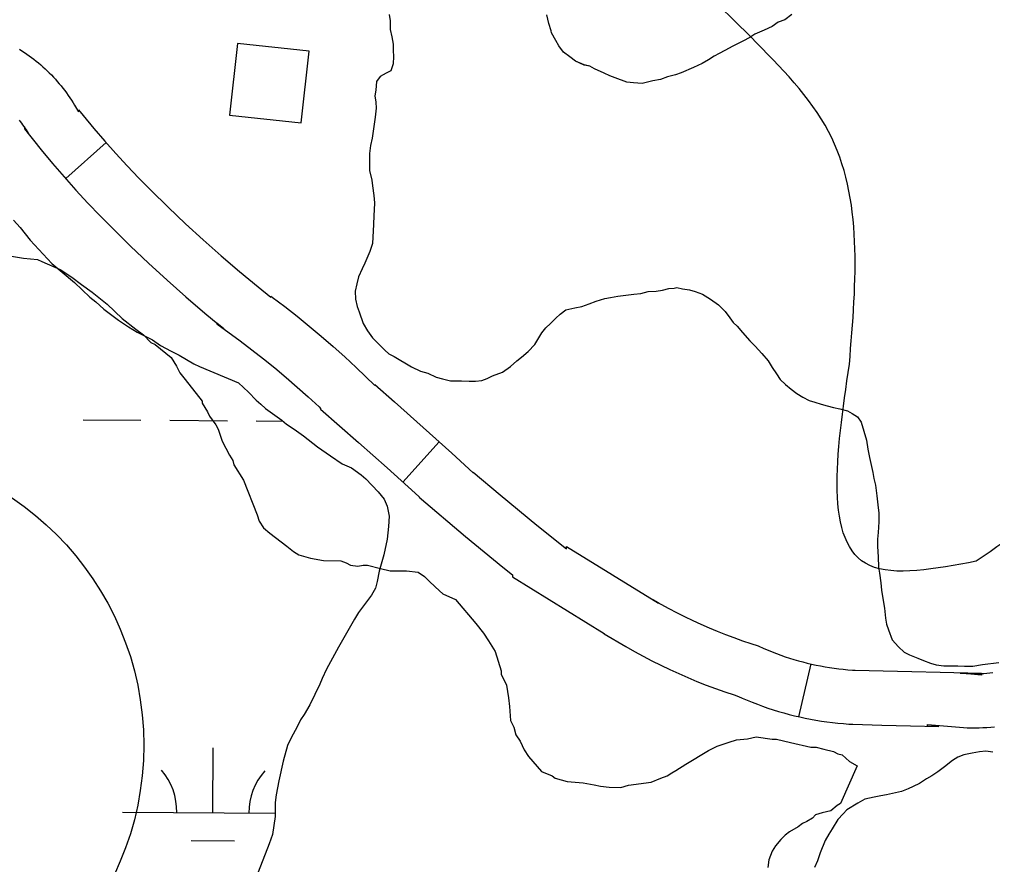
# Model space of a CAD drawing. Extents: x 3172231 to 3210228, y 940198 to 965780.
# Drawn here: x 3185694 to 3186234, y 959893 to 960362 of the extents above; entities that cross this region are included whole.
import ezdxf

# ---------------------------------------------------------------- set-up
doc = ezdxf.new("R2010")
doc.units = 0
for name, color, linetype in [('V-BLDG-OTLN', 7, 'Continuous'), ('V-BORW-LINE', 7, 'Continuous'), ('V-ROAD-CNTR', 7, 'Continuous'), ('V-ROAD-IDEN', 7, 'Continuous'), ('V-SITE-VEGE', 7, 'Continuous'), ('V-TOPO-SHOR', 7, 'Continuous'), ('V-WETL-SWMP', 7, 'Continuous')]:
    doc.layers.add(name, color=color, linetype=linetype)

msp = doc.modelspace()

# ---------------------------------------------------------------- linework, layer by layer
at = {"layer": 'V-BLDG-OTLN'}
msp.add_lwpolyline([(3185854.951, 960343.951), (3185815.185, 960348.286), (3185810.853, 960308.521), (3185850.617, 960304.188)], close=True, dxfattribs=at)
at = {"layer": 'V-BORW-LINE'}
for points in [[(3186099.842, 960351.637), (3186046.254, 960395.445), (3185926.628, 960406.322)], [(3186154.307, 960170.625), (3186142.787, 960299.435), (3186099.842, 960351.637)], [(3186329.839, 960214.54), (3186281.207, 960107.371), (3186224.551, 960061.451)], [(3186224.551, 960061.451), (3186165.568, 960059.116), (3186154.307, 960170.625)]]:
    msp.add_spline(points, degree=3, dxfattribs=at)
at = {"layer": 'V-ROAD-CNTR'}
for p, q in [((3185742.43, 960293.347), (3185720.05, 960273.369)), ((3185927.016, 960127.617), (3185906.924, 960105.339)), ((3186132.975, 960004.569), (3186126.126, 959975.361))]:
    msp.add_line(p, q, dxfattribs=at)
for points in [[(3185694.557, 960345.023), (3185695.823, 960344.217), (3185697.181, 960343.317), (3185698.516, 960342.401), (3185699.84, 960341.457), (3185701.151, 960340.488), (3185702.447, 960339.494), (3185703.724, 960338.478), (3185704.98, 960337.442), (3185706.211, 960336.391), (3185707.43, 960335.313), (3185708.629, 960334.215), (3185709.816, 960333.091), (3185710.984, 960331.943), (3185712.112, 960330.793), (3185713.239, 960329.61), (3185714.346, 960328.398), (3185715.411, 960327.194), (3185716.471, 960325.957), (3185717.513, 960324.693), (3185718.524, 960323.421), (3185719.52, 960322.124), (3185720.483, 960320.82), (3185721.424, 960319.504), (3185722.352, 960318.154), (3185723.248, 960316.799), (3185724.127, 960315.424), (3185724.955, 960314.069), (3185727.174, 960310.358), (3185727.174, 960311.492), (3185729.756, 960308.276), (3185735.682, 960301.15), (3185741.73, 960294.132), (3185747.901, 960287.219), (3185754.191, 960280.413), (3185760.598, 960273.72), (3185767.19, 960267.07), (3185767.266, 960266.994), (3185776.82, 960257.592), (3185786.483, 960248.406), (3185796.304, 960239.393), (3185806.283, 960230.551), (3185816.413, 960221.884), (3185826.74, 960213.357), (3185833.736, 960207.693), (3185833.736, 960208.198), (3185834.459, 960207.675), (3185841.401, 960202.464), (3185848.254, 960197.133), (3185855.014, 960191.683), (3185861.678, 960186.115), (3185868.243, 960180.432), (3185874.708, 960174.637), (3185881.068, 960168.732), (3185891.342, 960158.871), (3185891.342, 960159.283), (3185902.214, 960149.769), (3185918.143, 960135.619), (3185933.949, 960121.364), (3185945.945, 960110.423), (3185945.945, 960110.748), (3185960.764, 960098.178), (3185981.099, 960081.53), (3185997.604, 960068.378), (3185997.604, 960069.537), (3186048.507, 960038.241), (3186048.507, 960038.407), (3186045.53, 960040.169), (3186049.841, 960037.717), (3186054.195, 960035.341), (3186058.588, 960033.041), (3186063.021, 960030.817), (3186067.492, 960028.673), (3186072.001, 960026.607), (3186076.547, 960024.618), (3186081.124, 960022.709), (3186085.734, 960020.881), (3186090.376, 960019.134), (3186095.047, 960017.467), (3186099.77, 960015.876), (3186103.734, 960014.602), (3186106.928, 960013.167), (3186109.26, 960012.169), (3186111.611, 960011.21), (3186113.979, 960010.293), (3186116.362, 960009.416), (3186118.752, 960008.584), (3186121.163, 960007.794), (3186123.595, 960007.042), (3186126.036, 960006.333), (3186128.482, 960005.667), (3186130.938, 960005.046), (3186133.412, 960004.466), (3186135.89, 960003.93), (3186138.376, 960003.438), (3186140.878, 960002.989), (3186143.384, 960002.581), (3186145.888, 960002.221), (3186148.407, 960001.903), (3186150.931, 960001.628), (3186153.456, 960001.398), (3186156.006, 960001.211), (3186157.523, 960001.121), (3186173.065, 960000.743), (3186188.871, 960000.358), (3186204.681, 959999.973), (3186227.568, 959999.418), (3186227.568, 959998.442), (3186215.725, 959999.548), (3186217.362, 959999.424), (3186219.002, 959999.328), (3186220.643, 959999.262), (3186222.286, 959999.223), (3186223.928, 959999.213), (3186225.578, 959999.232), (3186227.224, 959999.278), (3186228.859, 959999.351), (3186230.501, 959999.456), (3186232.146, 959999.587), (3186233.78, 959999.747)], [(3185694.195, 960305.815), (3185694.884, 960304.949), (3185695.554, 960304.076), (3185696.213, 960303.184), (3185696.862, 960302.276), (3185697.482, 960301.376), (3185698.094, 960300.451), (3185698.685, 960299.524), (3185699.283, 960298.547), (3185697.174, 960302.074), (3185697.174, 960300.94), (3185706.524, 960289.292), (3185712.784, 960281.766), (3185719.174, 960274.35), (3185725.693, 960267.047), (3185732.339, 960259.857), (3185739.108, 960252.786), (3185745.93, 960245.904), (3185746.138, 960245.696), (3185755.962, 960236.028), (3185766.005, 960226.482), (3185776.212, 960217.113), (3185786.583, 960207.925), (3185797.109, 960198.918), (3185807.75, 960190.131), (3185803.736, 960193.381), (3185803.736, 960192.876), (3185816.659, 960183.525), (3185823.185, 960178.626), (3185829.628, 960173.615), (3185835.98, 960168.493), (3185842.242, 960163.261), (3185848.411, 960157.92), (3185854.488, 960152.473), (3185860.474, 960146.916), (3185861.342, 960146.083), (3185861.342, 960145.671), (3185882.374, 960127.267), (3185898.135, 960113.265), (3185913.795, 960099.142), (3185915.945, 960097.181), (3185915.945, 960096.856), (3185941.558, 960075.13), (3185962.249, 960058.192), (3185967.604, 960053.924), (3185967.604, 960052.765), (3186018.507, 960021.469), (3186018.507, 960021.303), (3186030.472, 960014.221), (3186035.237, 960011.511), (3186040.049, 960008.883), (3186044.906, 960006.341), (3186049.807, 960003.883), (3186054.754, 960001.509), (3186059.739, 959999.225), (3186064.761, 959997.028), (3186069.822, 959994.919), (3186074.92, 959992.897), (3186080.05, 959990.966), (3186085.217, 959989.123), (3186090.39, 959987.38), (3186092.964, 959986.552), (3186094.878, 959985.693), (3186097.694, 959984.487), (3186100.529, 959983.332), (3186103.379, 959982.227), (3186106.252, 959981.17), (3186109.15, 959980.162), (3186112.059, 959979.208), (3186114.977, 959978.306), (3186117.91, 959977.453), (3186120.866, 959976.649), (3186123.838, 959975.898), (3186126.814, 959975.2), (3186129.806, 959974.552), (3186132.812, 959973.958), (3186135.818, 959973.417), (3186138.838, 959972.927), (3186141.872, 959972.489), (3186144.907, 959972.107), (3186147.945, 959971.776), (3186150.996, 959971.498), (3186154.024, 959971.275), (3186156.275, 959971.143), (3186172.335, 959970.751), (3186188.141, 959970.366), (3186203.953, 959969.981), (3186197.568, 959970.136), (3186197.568, 959971.112), (3186213.203, 959969.652), (3186215.36, 959969.49), (3186217.52, 959969.364), (3186219.681, 959969.276), (3186221.844, 959969.225), (3186224.006, 959969.213), (3186226.162, 959969.236), (3186228.32, 959969.296), (3186230.491, 959969.395), (3186232.645, 959969.532), (3186234.794, 959969.703)]]:
    msp.add_lwpolyline(points, dxfattribs=at)
at = {"layer": 'V-ROAD-IDEN'}
msp.add_circle((3185598.302, 959959.541), 165, dxfattribs=at)
msp.add_circle((3185598.302, 959959.541), 165, dxfattribs=at)
at = {"layer": 'V-SITE-VEGE'}
for points in [[(3185688.933, 960230.532), (3185696.681, 960229.269), (3185704.435, 960228.603), (3185706.812, 960227.387), (3185716.921, 960223.119), (3185723.448, 960218.881), (3185728.783, 960214.654), (3185734.714, 960210.423), (3185743.011, 960203.784), (3185751.297, 960195.95), (3185759.002, 960189.912), (3185763.155, 960186.89), (3185767.296, 960182.675), (3185769.672, 960181.46), (3185778.56, 960174.221), (3185781.501, 960169.416), (3185783.26, 960165.82), (3185786.211, 960162.211), (3185795.655, 960150.189), (3185795.644, 960148.995), (3185798.585, 960144.193), (3185799.759, 960141.795), (3185803.296, 960136.988), (3185804.467, 960134.59), (3185806.798, 960128.003), (3185810.904, 960120.207), (3185812.669, 960117.206), (3185813.245, 960114.814), (3185818.541, 960106.409), (3185826.131, 960087.24), (3185827.29, 960083.65), (3185829.645, 960080.047), (3185833.201, 960077.031), (3185842.687, 960069.783), (3185846.24, 960066.766), (3185849.208, 960064.95), (3185855.757, 960063.1), (3185862.909, 960061.843), (3185872.459, 960061.757), (3185875.432, 960060.536), (3185877.806, 960059.322), (3185881.984, 960058.687), (3185884.972, 960059.256), (3185887.36, 960059.236), (3185894.505, 960057.38), (3185899.865, 960056.139), (3185908.819, 960056.059), (3185915.379, 960055.404), (3185918.938, 960052.983), (3185921.895, 960049.973), (3185927.224, 960045.15), (3185929, 960043.343), (3185936.135, 960040.296), (3185947.356, 960027.062), (3185951.487, 960021.653), (3185954.434, 960017.448), (3185957.961, 960011.448), (3185961.446, 960000.671), (3185961.43, 959998.881), (3185964.361, 959992.887), (3185965.489, 959985.715), (3185966.044, 959980.935), (3185966.572, 959973.171), (3185968.33, 959969.572), (3185969.487, 959965.382), (3185971.842, 959961.782), (3185974.187, 959956.985), (3185976.542, 959953.383), (3185983.628, 959944.961), (3185989.574, 959942.52), (3185991.355, 959941.312), (3185997.905, 959939.463), (3186006.853, 959938.787), (3186012.81, 959937.537), (3186016.386, 959936.909), (3186021.154, 959936.27), (3186027.722, 959936.21), (3186031.91, 959937.367), (3186044.46, 959939.045), (3186049.852, 959941.384), (3186053.445, 959942.547), (3186055.849, 959944.314), (3186058.245, 959945.488), (3186063.652, 959949.021), (3186076.253, 959956.668), (3186081.05, 959959.013), (3186087.636, 959961.339), (3186091.824, 959962.496), (3186097.798, 959963.039), (3186102.584, 959964.19), (3186111.526, 959962.916), (3186113.914, 959962.896), (3186121.655, 959961.034), (3186132.975, 959958.546), (3186135.958, 959958.519), (3186140.126, 959957.288), (3186145.488, 959956.047), (3186147.861, 959954.833), (3186150.245, 959954.212), (3186154.393, 959950.595), (3186158.55, 959948.171)], [(3186158.55, 959948.171), (3186149.41, 959927.361), (3186147.607, 959926.183), (3186144.001, 959923.23), (3186139.217, 959922.079), (3186135.623, 959920.918), (3186133.816, 959919.144), (3186130.816, 959917.381), (3186128.418, 959916.207), (3186126.013, 959914.438), (3186121.213, 959911.497), (3186118.809, 959909.728), (3186116.4, 959907.362), (3186113.383, 959903.805), (3186111.567, 959900.839), (3186109.734, 959896.08), (3186109.099, 959891.906)]]:
    msp.add_lwpolyline(points, dxfattribs=at)
at = {"layer": 'V-TOPO-SHOR'}
for points in [[(3185899.363, 960364.248), (3185899.918, 960360.726), (3185899.875, 960356.034), (3185900.719, 960351.922), (3185901.561, 960347.809), (3185901.53, 960344.293), (3185901.794, 960341.065), (3185901.465, 960336.965), (3185900.256, 960333.164), (3185897.606, 960331.722), (3185894.366, 960329.992), (3185892.287, 960327.079), (3185891.952, 960322.391), (3185891.337, 960319.172), (3185891.892, 960315.649), (3185892.156, 960312.422), (3185891.526, 960307.443), (3185889.955, 960295.731), (3185889.037, 960291.635), (3185888.413, 960287.244), (3185888.359, 960281.38), (3185888.329, 960277.862), (3185889.748, 960272.572), (3185890.01, 960269.344), (3185890.844, 960264.06), (3185891.1, 960259.954), (3185891.065, 960256.143), (3185890.743, 960252.921), (3185890.698, 960247.938), (3185890.342, 960240.906), (3185890.018, 960237.389), (3185888.513, 960233.006), (3185885.818, 960226.58), (3185884.323, 960223.369), (3185882.232, 960218.99), (3185881.316, 960215.187), (3185880.401, 960211.091), (3185880.655, 960206.692), (3185881.497, 960202.579), (3185882.643, 960199.636), (3185884.931, 960193.167), (3185887.239, 960189.042), (3185890.135, 960185.204), (3185893.041, 960182.247), (3185896.818, 960178.403), (3185899.144, 960176.328), (3185902.063, 960174.837), (3185911.686, 960169.181), (3185916.65, 960166.791), (3185920.742, 960165.58), (3185925.416, 960163.487), (3185928.924, 960162.576), (3185933.313, 960161.365), (3185939.467, 960161.308), (3185943.571, 960161.273), (3185947.09, 960161.24), (3185950.61, 960161.503), (3185953.551, 960162.649), (3185956.496, 960164.087), (3185962.083, 960166.09), (3185966.511, 960169.277), (3185970.056, 960172.47), (3185972.714, 960174.497), (3185976.26, 960177.69), (3185980.106, 960181.466), (3185983.974, 960187.883), (3185986.051, 960190.795), (3185988.711, 960193.118), (3185991.669, 960196.022)], [(3186122.464, 960364.302), (3186118.626, 960361.404), (3186114.803, 960359.972), (3186111.559, 960357.656), (3186107.141, 960355.643), (3186101.845, 960353.345), (3186099.191, 960351.61), (3186095.361, 960349.593), (3186089.766, 960346.709), (3186085.346, 960344.405), (3186082.106, 960342.675), (3186079.454, 960341.233), (3186076.212, 960339.21), (3186072.675, 960337.188), (3186067.965, 960334.886), (3186061.196, 960332.015), (3186057.96, 960330.87), (3186053.553, 960329.738), (3186049.729, 960328.306), (3186045.324, 960327.466), (3186039.449, 960326.053), (3186034.761, 960326.387), (3186030.951, 960326.717), (3186024.525, 960329.119), (3186021.602, 960330.317), (3186018.391, 960331.812), (3186013.136, 960334.204), (3186010.51, 960335.693), (3186007.293, 960336.31), (3186002.619, 960338.403), (3185999.416, 960340.776), (3185995.922, 960343.447), (3185993.315, 960346.988), (3185991.583, 960349.937), (3185989.275, 960354.062), (3185988.992, 960355.235), (3185987.855, 960359.35), (3185986.725, 960364.052)], [(3185991.669, 960196.022), (3185994.036, 960198.346), (3185997.28, 960200.662), (3186002.275, 960201.791), (3186006.095, 960202.635), (3186010.211, 960204.064), (3186014.035, 960205.496), (3186018.739, 960206.919), (3186021.969, 960207.476), (3186026.079, 960208.32), (3186034.886, 960209.413), (3186038.699, 960209.672), (3186042.813, 960210.808), (3186047.212, 960211.062), (3186050.735, 960211.617), (3186054.262, 960212.465), (3186057.196, 960212.731), (3186058.665, 960213.012), (3186061.882, 960212.395), (3186065.69, 960211.777), (3186068.907, 960210.868), (3186072.997, 960209.364), (3186077.369, 960206.688), (3186081.738, 960203.423), (3186085.518, 960199.872), (3186088.123, 960196.331), (3186089.86, 960193.677), (3186092.187, 960191.602), (3186095.087, 960188.059), (3186099.152, 960183.625), (3186102.056, 960180.668), (3186105.83, 960176.529), (3186109.312, 960172.394), (3186111.624, 960168.855), (3186113.938, 960165.316), (3186115.962, 960162.074), (3186118.87, 960159.41), (3186122.071, 960156.741), (3186125.274, 960154.367), (3186128.479, 960152.287), (3186131.981, 960150.497), (3186135.199, 960149.587), (3186138.707, 960148.383), (3186141.922, 960147.476), (3186145.433, 960146.564), (3186148.945, 960145.946), (3186153.332, 960144.736), (3186155.957, 960143.245), (3186158.871, 960141.461), (3186160.899, 960138.51), (3186163.74, 960128.517), (3186164.575, 960123.527), (3186165.413, 960118.828), (3186167.391, 960110.602), (3186167.948, 960107.372), (3186168.794, 960103.552), (3186169.621, 960097.683), (3186170.162, 960092.694), (3186170.707, 960087.998), (3186170.664, 960083.308), (3186170.32, 960077.447), (3186169.99, 960073.639), (3186169.955, 960069.535), (3186170.199, 960063.962), (3186170.439, 960058.097), (3186170.996, 960054.867), (3186171.827, 960049.583), (3186172.083, 960045.475), (3186172.923, 960040.777), (3186173.754, 960035.493), (3186174.291, 960029.919), (3186174.848, 960026.689), (3186175.991, 960023.453), (3186177.994, 960017.864), (3186181.477, 960014.022), (3186184.674, 960011.063), (3186187.595, 960009.57), (3186192.268, 960007.769), (3186195.482, 960006.567), (3186199.281, 960005.068), (3186202.498, 960004.161), (3186206.596, 960003.536), (3186214.51, 960003.467), (3186218.028, 960003.434), (3186222.718, 960003.393), (3186228.004, 960004.224), (3186237.101, 960005.316)], [(3186233.793, 959955.773), (3186229.943, 959956.236), (3186226.513, 959955.838), (3186222.437, 959955.232), (3186217.719, 959954.202), (3186214.493, 959952.947), (3186211.478, 959951.046), (3186206.95, 959947.661), (3186203.286, 959944.91), (3186200.053, 959942.584), (3186197.038, 959940.896), (3186193.161, 959938.361), (3186189.721, 959936.679), (3186186.925, 959935.42), (3186183.271, 959933.953), (3186174.901, 959932.1), (3186171.684, 959931.488), (3186168.038, 959930.877), (3186162.888, 959929.638), (3186159.013, 959927.531), (3186152.983, 959923.73), (3186150.823, 959921.608), (3186148.011, 959918.421), (3186144.751, 959913.31), (3186143.012, 959910.328), (3186140.837, 959906.707), (3186138.205, 959899.877), (3186136.669, 959895.609), (3186134.92, 959891.769)]]:
    msp.add_lwpolyline(points, dxfattribs=at)
at = {"layer": 'V-WETL-SWMP'}
for p, q in [((3185729.689, 960139.837), (3185761.688, 960139.619)), ((3185777.688, 960139.51), (3185809.687, 960139.293)), ((3185825.687, 960139.184), (3185840.537, 960139.083)), ((3185801.617, 959922.099), (3185801.862, 959958.099)), ((3185751.618, 959922.44), (3185836.141, 959921.864)), ((3185789.512, 959906.75), (3185813.511, 959906.587))]:
    msp.add_line(p, q, dxfattribs=at)
for points in [[(3186122.464, 960364.301), (3186118.627, 960361.403), (3186114.803, 960359.972), (3186111.558, 960357.655), (3186107.142, 960355.643), (3186101.844, 960353.345), (3186099.19, 960351.61), (3186095.361, 960349.592), (3186089.765, 960346.71), (3186085.347, 960344.405), (3186082.107, 960342.675), (3186079.455, 960341.233), (3186076.212, 960339.209), (3186072.676, 960337.189), (3186067.965, 960334.886), (3186061.196, 960332.015), (3186057.961, 960330.871), (3186053.553, 960329.738), (3186049.729, 960328.306), (3186045.324, 960327.466), (3186039.448, 960326.053), (3186034.761, 960326.388), (3186030.952, 960326.716), (3186024.524, 960329.119), (3186021.603, 960330.317), (3186018.392, 960331.812), (3186013.136, 960334.204), (3186010.511, 960335.694), (3186007.292, 960336.309), (3186002.62, 960338.403), (3185999.416, 960340.777), (3185995.922, 960343.447), (3185993.315, 960346.988), (3185991.583, 960349.936), (3185989.274, 960354.061), (3185988.992, 960355.236), (3185987.856, 960359.35), (3185986.725, 960364.051)], [(3185691.209, 960250.442), (3185694.79, 960246.316), (3185700.331, 960239.325), (3185712.364, 960226.319), (3185725.007, 960215.887), (3185733.452, 960207.65), (3185736.692, 960205.123), (3185741.235, 960201.008), (3185749.33, 960195.012), (3185754.832, 960191.23), (3185759.68, 960188.402), (3185768.077, 960184.014), (3185772.608, 960180.862), (3185778.422, 960177.725), (3185782.942, 960175.535), (3185791.022, 960170.822), (3185794.25, 960169.258), (3185815.859, 960160.221)], [(3185815.859, 960160.221), (3185821.377, 960155.155), (3185825.603, 960150.716), (3185828.198, 960148.502), (3185830.796, 960145.967), (3185839.858, 960139.662), (3185842.452, 960137.448), (3185846.659, 960134.613), (3185851.84, 960130.826), (3185859.615, 960124.826), (3185866.736, 960119.781), (3185873.208, 960115.369), (3185878.369, 960113.187), (3185883.871, 960109.405), (3185886.465, 960107.191), (3185893.293, 960099.896), (3185896.553, 960095.765), (3185898.205, 960091.935), (3185899.235, 960086.493), (3185898.986, 960080.714), (3185898.111, 960073.645), (3185896.293, 960064.959), (3185893.838, 960055.944), (3185892.626, 960050.154), (3185891.708, 960046.613), (3185889.51, 960042.735), (3185882.25, 960033.019), (3185880.048, 960029.462), (3185871.257, 960013.952), (3185864.671, 960001.678), (3185862.168, 959996.513), (3185860.924, 959993.289), (3185855.289, 959981.989), (3185852.148, 959976.495), (3185850.259, 959973.584), (3185848.382, 959969.71), (3185844.928, 959963.571), (3185843.055, 959959.377), (3185840.596, 959950.683), (3185838.165, 959939.743), (3185836.656, 959932.024), (3185836.066, 959927.845), (3185836.162, 959920.146), (3185834.681, 959910.181), (3185832.82, 959905.024), (3185825.355, 959886.001)]]:
    msp.add_lwpolyline(points, dxfattribs=at)
for centre, start, end in [((3185746.378, 959922.95), 358.83817, 40.38182), ((3185856.862, 959922.198), 138.83816, 180.38182)]:
    msp.add_arc(centre, 35.246, start, end, dxfattribs=at)

doc.saveas('drawing.dxf')
